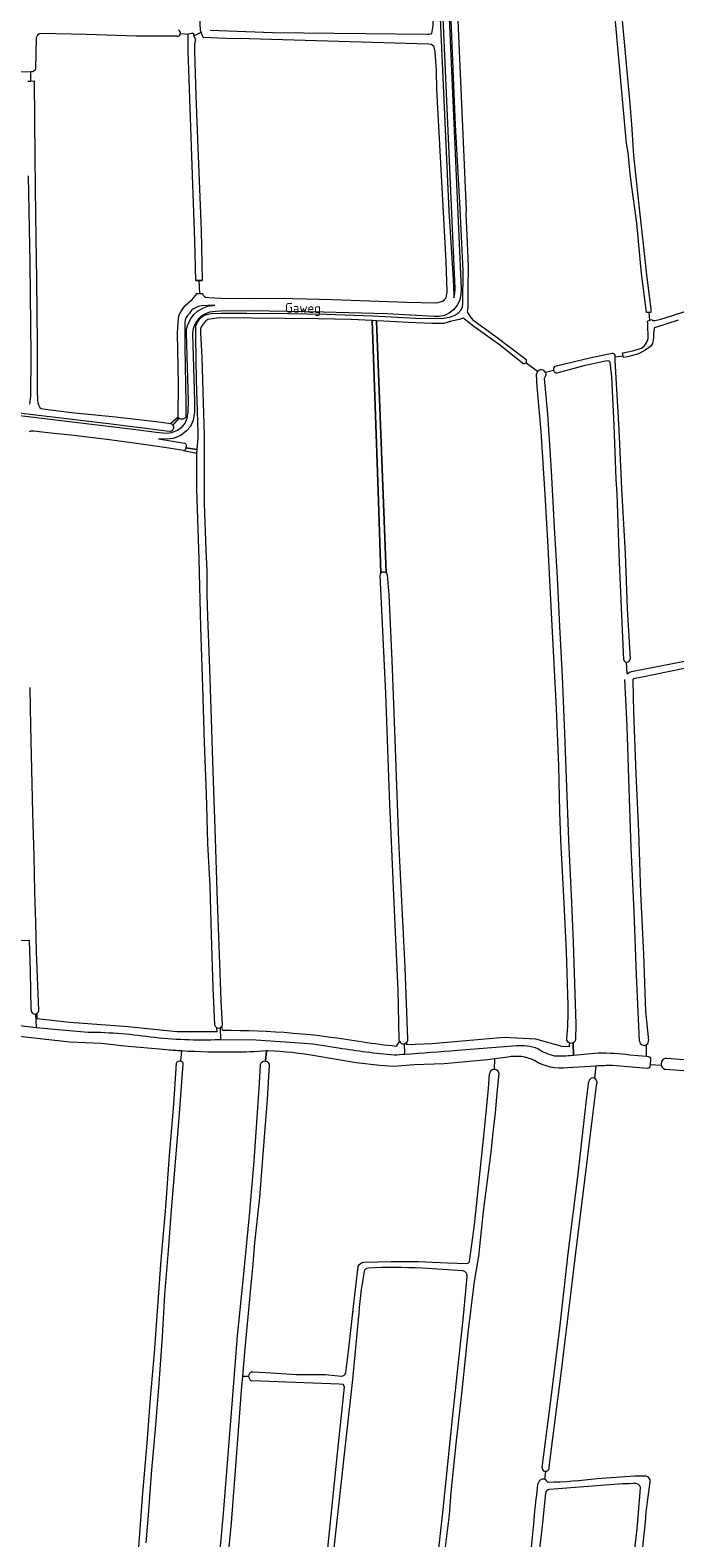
# Model space of a CAD drawing. Header units: metres. Extents: x 209813 to 223847, y 571801 to 587119.
# Tile 692 of 746: x 220775 to 221077, y 584193 to 584901. Entities that reach past the tile are written whole.
import ezdxf
from ezdxf.enums import TextEntityAlignment as Align

# ---------------------------------------------------------------- set-up
doc = ezdxf.new("R2010")
doc.units = ezdxf.units.M
for name, color, linetype, lineweight in [('B-RO-GK-BESCHOEIING-G', 8, 'GK-BESCHOEIING', 0), ('B-RO-GR-BOUWLAND-GV', 8, 'Continuous', 0), ('B-RO-GR-GRAS-GV', 8, 'Continuous', 0), ('B-RO-OG-TERREIN_CULTUURSCHEIDING-GV', 8, 'Continuous', 0), ('B-RO-OG-TOPOGRAFIE-T18', 8, 'Continuous', 0), ('B-RO-OG-WEG-GV', 8, 'Continuous', 0), ('B-RO-VH-ONVERHARD-GV', 8, 'Continuous', 0)]:
    doc.layers.add(name, color=color, linetype=linetype, lineweight=lineweight)
doc.styles.add('NLCS-ISO-M200-T18', font='txt', dxfattribs={"height": 0.36})
doc.linetypes.add('GK-BESCHOEIING', pattern='A,30,-5,[1,NLCS.shx,S=1,R=0,X=0,Y=0],-5', length=40)

msp = doc.modelspace()

# ---------------------------------------------------------------- linework, layer by layer
at = {"layer": 'B-RO-GK-BESCHOEIING-G', "flags": 128}
for points in [[(220852.897, 584783.388), (220855.782, 584783.388)], [(220853.07, 584777.177), (220853.696, 584777.198)], [(220853.696, 584777.198), (220854.544, 584777.227)], [(220854.544, 584777.227), (220855.356, 584777.255)], [(220855.356, 584777.255), (220856.018, 584777.277)]]:
    msp.add_lwpolyline(points, dxfattribs=at)
at = {"layer": 'B-RO-GR-BOUWLAND-GV', "flags": 128}
for points in [[(220846.801, 584415.629), (220845.988, 584405.183), (220844.749, 584388.334), (220841.469, 584349.206), (220839.875, 584328.185), (220838.168, 584307.464), (220837.136, 584287.861), (220835.487, 584265.716), (220833.798, 584244.306), (220832.128, 584225.305), (220830.508, 584203.917), (220829.49, 584191.019)], [(220885.599, 584417.086), (220885.988, 584421.821)], [(220861.661, 584158.559), (220865.879, 584204.798), (220869.482, 584250.151), (220872.464, 584288.16), (220875.008, 584314.156), (220878.089, 584344.521), (220880.208, 584370.06), (220882.592, 584404.34), (220883.248, 584414.958)]]:
    msp.add_lwpolyline(points, dxfattribs=at)
at = {"layer": 'B-RO-GR-BOUWLAND-GV'}
for points in [[(220845.879, 584417.059, -0.2882268), (220846.801, 584415.629)], [(220870.77, 584421.176, -0.017894), (220846.231, 584421.789)], [(220885.988, 584421.821, -0.0245054), (220870.77, 584421.176)], [(220883.248, 584414.958, -0.502914), (220885.599, 584417.086)]]:
    msp.add_lwpolyline(points, format="xyb", dxfattribs=at)
at = {"layer": 'B-RO-GR-GRAS-GV', "flags": 128}
for points in [[(220845.632, 584899.199), (220849.347, 584898.855), (220850.055, 584899.158), (220850.882, 584899.311), (220851.742, 584899.379), (220851.815, 584898.455), (220851.933, 584898.181), (220855.33, 584899.812), (220854.994, 584900.578), (220854.824, 584907.237), (220853.428, 584936.333), (220850.883, 584980.67), (220848.016, 585043.635), (220844.867, 585104.679), (220842.854, 585149.658), (220841.77, 585163.634)], [(220859.604, 584900.811), (220888.858, 584899.754), (220961.525, 584898.904), (220962.333, 584898.917), (220963.598, 584899.265), (220964.109, 584902.95), (220963.724, 584917.268), (220961.569, 584968.623), (220954.326, 585121.566)], [(220972.706, 584973.362), (220979.599, 584816.235), (220979.442, 584814.582), (220980.158, 584801.204), (220980.636, 584789.593), (220980.487, 584779.8), (220980.438, 584771.033), (220980.309, 584769.391), (220980.162, 584768.716), (220980.189, 584768.355), (220981.801, 584765.993), (220982.705, 584764.827), (220993.476, 584757.073), (221007.623, 584746.404)], [(221049.32, 584748.337), (221049.381, 584747.547), (221053.216, 584748.004), (221052.973, 584749.313), (221053.151, 584749.315), (221057.727, 584750.295), (221060.279, 584751.034), (221061.808, 584751.617), (221063.076, 584752.546), (221063.692, 584753.394), (221064.623, 584754.947), (221064.978, 584756.095), (221064.777, 584763.014), (221064.642, 584764.223), (221065.792, 584764.631), (221065.403, 584768.361), (221064.252, 584768.343), (221061.916, 584786.602), (221059.637, 584810.223), (221057.392, 584827.202), (221056.502, 584833.435), (221055.672, 584843.327), (221054.875, 584847.576), (221045.702, 584948.384)], [(221051.682, 584917.354), (221056.457, 584866.273), (221057.214, 584856.589), (221058.116, 584842.037), (221060.648, 584818.629), (221062.518, 584801.808), (221064.049, 584787.335), (221066.166, 584769.631), (221066.302, 584768.375), (221065.403, 584768.361)], [(220778.07, 584897.109), (220777.746, 584882.615)], [(220843.919, 584897.902), (220824.961, 584898.012), (220801.563, 584898.809), (220779.939, 584899.184)], [(220855.782, 584783.388), (220852.897, 584783.388), (220852.332, 584801.883), (220850.814, 584846.211), (220849.324, 584891.09), (220849.314, 584898.246), (220849.347, 584898.855)], [(220851.933, 584898.181), (220852.423, 584897.051), (220852.669, 584896.269), (220852.504, 584895.697), (220852.216, 584894.185), (220852.189, 584890.883), (220852.912, 584869.889), (220853.86, 584845.659), (220855.354, 584806.721), (220855.782, 584783.388)], [(220854.312, 584783.388), (220854.544, 584777.227), (220856.018, 584777.277), (220856.139, 584776.621), (220856.708, 584775.997), (220857.346, 584775.51), (220858.927, 584775.29), (220867.48, 584774.922), (220880.761, 584774.974), (220898.399, 584774.807), (220916.928, 584774.334), (220934.357, 584773.824), (220951.807, 584773.177), (220965.062, 584772.793), (220966.554, 584772.987), (220968.486, 584773.591), (220969.455, 584774.225), (220970.219, 584775.159), (220970.701, 584777.931), (220970.291, 584792.293), (220965.955, 584872.858), (220965.679, 584881.653), (220965.08, 584890.636), (220964.619, 584892.93), (220963.379, 584894.043), (220961.977, 584894.251), (220877.931, 584896.674), (220867.354, 584896.812), (220856.383, 584897.411), (220855.33, 584899.812)], [(220774.109, 584876.865), (220775.472, 584876.895), (220775.431, 584881.18), (220733.037, 584880.645)], [(220776.052, 584881.187), (220775.431, 584881.18)], [(220775.472, 584876.895), (220777.115, 584876.932), (220777.373, 584841.216), (220777.675, 584813.688), (220778.163, 584783.59), (220778.514, 584753.676), (220778.496, 584731.886), (220778.686, 584726.999), (220778.816, 584726.126), (220779.083, 584725.046), (220779.353, 584724.424), (220779.782, 584723.664), (220780.353, 584723.292), (220781.085, 584723.08), (220794.49, 584721.433), (220815.208, 584719.268), (220834.297, 584717.116), (220841.216, 584716.142)], [(220775.024, 584725.262), (220775.218, 584726.476), (220775.445, 584729.044), (220775.577, 584747.989), (220775.199, 584791.436), (220774.411, 584832.432)], [(221065.792, 584764.631), (221066.844, 584765.004), (221067.084, 584764.565), (221068.063, 584764.556), (221070.897, 584765.16), (221076.441, 584766.831), (221088.962, 584770.988), (221102.444, 584774.788), (221111.908, 584777.708), (221121.129, 584781.255), (221129.021, 584783.312), (221140.396, 584786.216), (221147.062, 584787.742), (221148.715, 584787.837), (221149.137, 584787.704), (221149.426, 584787.079), (221149.43, 584786.81)], [(220844.566, 584719.185), (220844.672, 584734.716), (220844.225, 584758.575), (220844.719, 584765.704), (220845.098, 584767.215), (220845.775, 584768.655), (220847.678, 584771.369), (220851.237, 584774.574), (220852.787, 584776.212), (220853.066, 584776.646), (220853.07, 584777.177), (220854.544, 584777.227)], [(220939.655, 584646.026), (220938.395, 584684.536), (220935.535, 584764.519), (220925.683, 584764.995), (220910.134, 584765.352), (220863.895, 584765.731), (220859.487, 584765.216), (220858.499, 584765.041), (220857.622, 584764.36), (220856.835, 584763.495), (220855.42, 584761.534), (220855.136, 584760.481), (220855.099, 584758.761), (220855.762, 584747.332), (220856.252, 584725.951), (220856.725, 584710.923), (220856.721, 584703.238)], [(220977.765, 584765.501), (220976.494, 584764.986), (220972.814, 584764.288), (220969.112, 584763.126), (220963.607, 584763.194), (220952.623, 584763.559), (220941.091, 584764.25), (220937.603, 584764.419), (220942.118, 584646.127)], [(221006.083, 584744.544), (220995.195, 584753.101), (220983.235, 584761.795), (220978.766, 584765.354)], [(221079.037, 584764.751), (221067.977, 584761.106), (221067.773, 584760.753), (221067.552, 584758.442), (221067.444, 584756.436), (221066.972, 584753.772), (221066.063, 584752.313), (221063.573, 584750.572), (221060.522, 584748.893), (221055.949, 584747.703), (221054.487, 584747.308), (221053.371, 584747.174), (221053.216, 584748.004)], [(221021.183, 584743.066), (221037.654, 584747.032), (221047.881, 584749.198)], [(221013.041, 584740.58), (221007.609, 584744.642)], [(221020.614, 584741.135), (221016.778, 584740.202)], [(221050.406, 584683.195), (221049.993, 584690.159), (221049.089, 584715.293), (221047.896, 584738.045), (221047.157, 584745.049), (221046.589, 584745.646), (221044.936, 584745.504), (221034.803, 584743.32), (221022.132, 584739.909)], [(221049.381, 584747.547), (221049.415, 584747.11), (221049.313, 584745.805), (221051.263, 584713.393), (221052.443, 584685.513), (221054.174, 584655.194), (221055.205, 584629.363), (221056.502, 584605.671)], [(221027.493, 584443.084), (221026.699, 584468.399), (221025.522, 584491.145), (221023.963, 584520.753), (221023.54, 584534.068), (221023.106, 584555.647), (221021.924, 584582.535), (221020.323, 584615.47), (221019.054, 584639.404), (221018.027, 584658.294), (221016.753, 584682.919), (221014.86, 584712.406), (221012.979, 584733.354), (221012.623, 584739.389)], [(221016.283, 584737.269), (221017.762, 584720.538), (221019.533, 584694.051), (221020.922, 584667.449), (221022.236, 584644.012), (221023.33, 584620.94), (221024.645, 584597.449), (221025.798, 584570.786), (221026.742, 584545.547), (221027.629, 584520.716), (221028.812, 584494.962), (221029.882, 584472.809), (221030.675, 584448.56), (221031.076, 584434.301), (221030.835, 584426.997), (221030.701, 584426.498)], [(221016.715, 584740.343), (221016.778, 584740.202)], [(220847.024, 584703.581), (220838.166, 584704.927), (220826.184, 584706.7), (220812.46, 584708.624), (220795.617, 584710.597), (220783.447, 584711.775), (220777.031, 584712.561), (220775.38, 584712.621), (220774.689, 584712.328)], [(220844.566, 584719.185), (220841.216, 584716.142)], [(220842.147, 584715.327), (220845.025, 584718.689)], [(220847.024, 584703.581), (220853.384, 584702.334)], [(220853.384, 584702.334), (220853.508, 584704.005), (220848.222, 584704.827), (220848.164, 584704.426)], [(220856.956, 584566.527), (220856.08, 584592.693), (220855.177, 584620.683), (220854.466, 584652.549), (220853.398, 584685.287), (220853.384, 584702.334)], [(220856.721, 584703.238), (220856.718, 584698.812), (220856.85, 584678.557), (220857.568, 584656.989), (220858.015, 584647.054), (220857.993, 584635.952), (220858.389, 584625.558), (220859.268, 584601.26), (220861.039, 584548.581), (220861.872, 584521.416), (220862.771, 584496.75), (220863.64, 584471.305), (220864.553, 584445.539), (220865.202, 584434.121)], [(221053.616, 584605.371), (221052.546, 584629.886), (221051.555, 584651.141), (221050.406, 584683.195)], [(220948.229, 584427.18), (220947.707, 584450.387), (220945.829, 584491.241), (220943.671, 584541.568), (220941.964, 584589.621), (220939.336, 584644.959)], [(220942.522, 584645.134), (220943.299, 584635.802), (220944.731, 584605.243), (220946.129, 584567.878), (220947.85, 584520.416), (220950.88, 584460.991), (220952.167, 584427.368)], [(221057.975, 584599.945), (221089.187, 584606.153), (221119.208, 584611.936), (221147.215, 584617.064), (221157.735, 584619.23), (221164.336, 584620.027)], [(221163.244, 584615.842), (221156.301, 584615.135), (221138.103, 584611.67), (221118.148, 584608.112), (221100.575, 584604.728), (221080.502, 584600.907), (221062.209, 584597.138), (221058.163, 584596.371)], [(221055.166, 584598.691), (221054.895, 584604.163)], [(220775.037, 584592.316), (220775.393, 584574.169), (220776.299, 584533.585), (220776.958, 584513.188), (220777.233, 584496.327), (220777.713, 584482.17), (220778.059, 584468.359), (220778.203, 584464.302), (220779.14, 584440.809)], [(221060.977, 584426.408), (221059.493, 584457.572), (221058.399, 584487.265), (221057.085, 584517.13), (221055.907, 584549.664), (221055.09, 584574.113), (221054.005, 584596.111)], [(221057.742, 584595.778), (221058.143, 584580.817), (221059.165, 584551.755), (221060.505, 584524.793), (221061.46, 584496.068), (221062.833, 584467.283), (221063.798, 584440.357), (221065.106, 584426.689)], [(220861.842, 584434.121), (220860.942, 584451.412), (220860.293, 584476.17), (220859.642, 584499.053), (220858.506, 584519.205), (220857.801, 584542.421), (220856.956, 584566.527)], [(220778.33, 584439.407), (220778.387, 584437.011), (220793.71, 584435.358), (220821.201, 584433.255), (220844.035, 584431.002), (220862.813, 584430.852), (220862.751, 584432.727)], [(220839.284, 584422.283), (220819.602, 584424.096), (220808.44, 584425.264), (220793.831, 584425.997), (220768.665, 584428.725), (220753.199, 584430.276)], [(221029.759, 584425.583), (221029.939, 584419.811), (221041.481, 584420.863)], [(221056.431, 584419.98), (221064.248, 584419.316), (221064.266, 584424.815)], [(220790.354, 584166.33), (220808.646, 584165.804), (220824.645, 584164.89), (220826.31, 584191.161), (220827.879, 584212.354), (220830.091, 584237.768), (220831.657, 584258.936), (220833.413, 584280.228), (220834.969, 584299.639), (220836.686, 584323.677), (220838.733, 584348.483), (220840.574, 584372.824), (220842.556, 584396.771), (220843.847, 584416.06)], [(220845.879, 584417.059), (220846.231, 584421.789)], [(220886.674, 584421.885), (220885.988, 584421.821), (220885.599, 584417.086)], [(220945.494, 584414.468), (220939.142, 584414.926), (220928.066, 584416.255), (220909.582, 584419.393)], [(220992.914, 584418.033), (220989.586, 584417.589), (220969.345, 584415.7), (220955.275, 584415.363), (220945.691, 584414.471)], [(220999.227, 584418.879), (220992.914, 584418.033), (220992.708, 584413.15)], [(221064.248, 584419.316), (221065.002, 584419.252)], [(221071.146, 584415.001), (221065.891, 584415.351), (221065.842, 584414.731)], [(221066.096, 584417.962), (221065.891, 584415.351)], [(221073.61, 584418.411), (221106.424, 584415.925), (221118.532, 584414.892), (221145.335, 584412.087)], [(220887.263, 584415.175), (220886.33, 584398.958), (220884.371, 584375.463), (220882.789, 584353.088), (220880.458, 584331.707), (220879.537, 584321.916), (220875.871, 584282.217), (220874.73, 584269.192), (220877.626, 584269.183)], [(220994.959, 584411.144), (220994.087, 584401.923), (220993.172, 584392.706), (220992.214, 584383.493), (220991.213, 584374.285), (220987.688, 584346.511), (220985.434, 584325.539), (220983.322, 584313.592), (220980.487, 584289.508), (220977.672, 584262.281), (220974.831, 584237.394), (220972.375, 584214.798), (220971.6, 584204.184), (220969.164, 584184.088)], [(220981.214, 584323.048), (220983.48, 584340.24), (220985.914, 584362.608), (220988.033, 584383.343), (220990.08, 584404.255), (220990.621, 584410.963)], [(221040.393, 584414.695), (221027.15, 584413.841)], [(221040.393, 584414.695), (221039.876, 584408.993)], [(221064.544, 584413.63), (221048.335, 584415.013)], [(221142.968, 584406.54), (221130.41, 584407.662), (221114.443, 584409.57), (221094.027, 584411.482), (221073.184, 584413.049)], [(221015.235, 584226.405), (221018.835, 584254.194), (221023.329, 584290.358), (221027.53, 584326.796), (221031.93, 584362.695), (221036.064, 584398.855), (221037.213, 584407.438)], [(221040.876, 584407.629), (221040.894, 584407.453), (221040.883, 584407.254), (221040.495, 584404.379), (221035.119, 584361.208), (221030.821, 584325.877), (221027.281, 584297.318), (221023.827, 584269.179), (221020.155, 584240.059), (221018.205, 584225.318)], [(220926.77, 584301.888), (220929.06, 584320.649)], [(220931.716, 584322.624), (220944.416, 584323.083), (220957.132, 584322.968), (220970.908, 584322.362), (220980.015, 584322.055)], [(220978.107, 584318.677), (220959.008, 584319.857)], [(220948.507, 584023.341), (220947.229, 584024.306), (220947.127, 584025.88), (220947.788, 584033.566), (220950.154, 584053.416), (220952.164, 584068.987), (220956.719, 584106.263), (220960.494, 584134.29), (220963.271, 584156.778), (220965.973, 584181.334), (220968.838, 584206.631), (220970.991, 584228.109), (220973.274, 584249.306), (220975.392, 584269.757), (220978.253, 584295.856), (220980.18, 584315.883)], [(220929.043, 584295.718), (220926.304, 584267.695), (220923.187, 584239.57), (220917.503, 584187.251), (220914.688, 584156.957), (220908.524, 584097.154), (220905.497, 584069.942), (220903.452, 584048.672), (220901.854, 584033.664)], [(220923.213, 584270.958), (220924.599, 584282.146), (220926.77, 584301.888)], [(220874.73, 584269.192), (220874.141, 584262.471), (220872.161, 584235.229), (220869.379, 584200.405), (220866.326, 584168.526)], [(220904.508, 584091.159), (220911.068, 584147.906), (220914.838, 584188.506), (220919.521, 584234.504), (220922.577, 584264.27), (220921.942, 584265.222), (220920.16, 584265.442), (220879.086, 584266.957)], [(220879.187, 584271.23), (220879.636, 584271.302), (220885.676, 584270.861), (220900.103, 584270.057), (220913.696, 584269.977), (220921.02, 584269.215)], [(221016.564, 584220.756), (221016.955, 584224.565)], [(221052.916, 584218.607), (221018.705, 584215.974)], [(221040.992, 584221.143), (221058.646, 584222.486), (221063.526, 584222.479)], [(221065.831, 584219.672), (221065.818, 584219.565)], [(221016.871, 584214.196), (221015.201, 584199.029), (221013.737, 584185.382), (221011.898, 584168.483), (221009.634, 584145.946), (221007.244, 584124.042), (221004.691, 584103.752), (221002.787, 584089.343), (221001.805, 584081.233), (221005.104, 584081.058), (221005.591, 584081.229), (221006.872, 584081.295), (221017.422, 584080.317), (221033.283, 584079.539), (221043.073, 584079.412), (221045.146, 584079.537), (221046.488, 584083.171), (221047.732, 584094.54), (221052.157, 584137.594)], [(221054.892, 584155.901), (221057.012, 584173.456), (221059.798, 584197.629), (221061.333, 584216.616)], [(221008.323, 584170.149), (221011.593, 584201.556)], [(221063.537, 584200.728), (221061.629, 584183.2), (221058.372, 584155.408)]]:
    msp.add_lwpolyline(points, dxfattribs=at)
at = {"layer": 'B-RO-GR-GRAS-GV'}
for points in [[(220779.939, 584899.184, 0.3428978), (220778.07, 584897.109)], [(220777.746, 584882.615, -0.3182057), (220776.052, 584881.187)], [(220978.766, 584765.354, 0.2667031), (220977.765, 584765.501)], [(221047.881, 584749.198, -0.4015128), (221049.32, 584748.337)], [(221016.418, 584737.692, 0.1696479), (221016.283, 584737.269)], [(221016.778, 584740.202, -0.2710549), (221016.418, 584737.692)], [(220841.216, 584716.142, -0.1626246), (220842.147, 584715.327)], [(220845.025, 584718.689, -0.0848925), (220844.566, 584719.185)], [(220848.164, 584704.426, -0.4157929), (220847.024, 584703.581)], [(220939.336, 584644.959, -0.1801872), (220939.655, 584646.026)], [(220942.118, 584646.127, -0.1731949), (220942.522, 584645.134)], [(221055.166, 584598.691, -0.1922302), (221057.975, 584599.945)], [(221058.163, 584596.371, 0.350058), (221057.742, 584595.778)], [(220779.14, 584440.809, -0.2420955), (220778.33, 584439.407)], [(221026.775, 584427.464, 0.0289526), (221027.493, 584443.084)], [(220862.751, 584432.727, -0.2648107), (220861.842, 584434.121)], [(220865.202, 584434.121, -0.0953853), (220865.041, 584433.498)], [(220865.302, 584431.498, -0.0441041), (220931.365, 584426.028)], [(220931.365, 584426.028, 0.0089081), (220946.809, 584424.08)], [(220948.361, 584426.397, -0.1016515), (220948.229, 584427.18)], [(220952.167, 584427.368, -0.1917023), (220951.805, 584425.947)], [(221027.958, 584425.572, -0.290818), (221026.775, 584427.464)], [(221030.701, 584426.498, -0.1611009), (221029.759, 584425.583)], [(220846.231, 584421.789, -0.0049409), (220839.284, 584422.283)], [(220843.847, 584416.06, -0.460189), (220845.879, 584417.059)], [(220885.599, 584417.086, -0.3695053), (220887.263, 584415.175)], [(220909.582, 584419.393, 0.0326647), (220886.674, 584421.885)], [(221011.689, 584417.256, 0.1694265), (220999.227, 584418.879)], [(221027.15, 584413.841, -0.1709901), (221011.689, 584417.256)], [(221041.481, 584420.863, -0.0415279), (221056.431, 584419.98)], [(221065.002, 584419.252, -0.4125853), (221066.096, 584417.962)], [(221073.3, 584418.394, -0.0621805), (221073.61, 584418.411)], [(220945.691, 584414.471, -0.045319), (220945.494, 584414.468)], [(220994.922, 584411.551, -0.0917218), (220994.959, 584411.144)], [(221048.335, 584415.013, 0.0045155), (221040.393, 584414.695)], [(221065.842, 584414.731, -0.4163209), (221064.544, 584413.63)], [(221073.184, 584413.049, -0.0674478), (221072.866, 584413.117)], [(220931.802, 584318.249, 0.0274029), (220929.043, 584295.718)], [(220929.06, 584320.649, -0.3760884), (220931.716, 584322.624)], [(220933.676, 584319.895, 0.3500774), (220931.802, 584318.249)], [(220959.008, 584319.857, 0.0243957), (220933.676, 584319.895)], [(220980.18, 584315.883, 0.3335469), (220978.107, 584318.677)], [(220980.015, 584322.055, 0.3014374), (220981.214, 584323.048)], [(220921.02, 584269.215, 0.4088301), (220923.213, 584270.958)], [(221011.593, 584201.556, -0.0222538), (221013.475, 584219.072)], [(221013.475, 584219.072, -0.0266678), (221013.504, 584219.21)], [(221017.658, 584219.852, -0.0387381), (221017.755, 584219.668)], [(221017.755, 584219.668, 0.2649859), (221017.99, 584219.492)], [(221017.99, 584219.492, 0.0245614), (221040.992, 584221.143)], [(221059.367, 584218.777, 0.0201747), (221052.916, 584218.607)], [(221061.333, 584216.616, 0.4338856), (221059.367, 584218.777)], [(221063.526, 584222.479, -0.0613466), (221063.841, 584222.44)], [(221065.818, 584219.565, 0.0202316), (221063.537, 584200.728)], [(221063.841, 584222.44, -0.366159), (221065.831, 584219.672)], [(221018.705, 584215.974, 0.3610354), (221016.871, 584214.196)]]:
    msp.add_lwpolyline(points, format="xyb", dxfattribs=at)
for centre, radius, start, end in [((220844.128, 584899.406), 1.519, 262.10259, 63.988768), ((221006.786, 584745.532), 1.212, 234.570204, 46.800035), ((221014.803, 584739.295), 2.181, 28.734721, 177.616916), ((221022.313, 584741.684), 1.785, 129.264628, 263.560586), ((221055.051, 584605.609), 1.455, 189.425294, 0.963411), ((221063.046, 584426.488), 2.07, 182.20448, 6.692989), ((221073.799, 584415.697), 2.743, 100.476246, 252.10143), ((220992.813, 584410.963), 2.189, 15.571564, 177.616916), ((221039.055, 584407.343), 1.843, 8.939798, 177.616916), ((220879.888, 584269.076), 2.265, 108.039494, 246.371852), ((221016.836, 584226.178), 1.617, 171.917751, 326.585943), ((221015.719, 584218.619), 2.298, 32.44721, 166.157761)]:
    msp.add_arc(centre, radius, start, end, dxfattribs=at)
at = {"layer": 'B-RO-OG-TERREIN_CULTUURSCHEIDING-GV', "flags": 128}
msp.add_lwpolyline([(220942.118, 584646.127), (220937.603, 584764.419), (220935.535, 584764.519), (220938.395, 584684.536), (220939.655, 584646.026)], dxfattribs=at)
at = {"layer": 'B-RO-OG-TERREIN_CULTUURSCHEIDING-GV'}
msp.add_lwpolyline([(220939.655, 584646.026, -0.4721441), (220942.118, 584646.127)], format="xyb", dxfattribs=at)
at = {"layer": 'B-RO-OG-WEG-GV', "flags": 128}
for points in [[(220848.367, 584705.821), (220848.222, 584704.827), (220853.508, 584704.005), (220853.923, 584709.455), (220853.923, 584712.019), (220853.22, 584736.573), (220852.9, 584756.37), (220852.8, 584760.913), (220852.827, 584761.417), (220853.04, 584762.31), (220853.485, 584763.385), (220854.044, 584764.366), (220854.716, 584765.255), (220855.687, 584766.188), (220856.656, 584766.822), (220857.807, 584767.363), (220860.104, 584767.757), (220864.808, 584767.948), (220876.712, 584767.965), (220896.392, 584767.804), (220914.075, 584767.568), (220935.927, 584766.724), (220955.943, 584765.688), (220967.457, 584765.525), (220969.201, 584765.603), (220971.842, 584766.131), (220974.078, 584766.871), (220975.741, 584767.885), (220977.358, 584769.487), (220977.891, 584770.991), (220978.133, 584772.411), (220978.261, 584788.03), (220976.641, 584819.881), (220974.599, 584856.209), (220969.872, 584969.372)], [(220969.669, 584952.491), (220977.344, 584779.477), (220977.206, 584776.955), (220976.737, 584774.254), (220975.573, 584771.86), (220973.708, 584769.508), (220971.671, 584768.003), (220969.408, 584766.936), (220966.95, 584766.369), (220964.703, 584766.369), (220942.428, 584767.744), (220912.813, 584768.489), (220887.197, 584768.913), (220866.77, 584769.03), (220862.047, 584768.821), (220859.295, 584768.491), (220857.419, 584767.733), (220855.398, 584766.513), (220854.184, 584765.393), (220852.946, 584763.676), (220851.907, 584761.52), (220851.463, 584759.93), (220851.362, 584758.322), (220852.285, 584726.837), (220852.251, 584721.459), (220851.647, 584717.851), (220850.37, 584714.826), (220848.559, 584712.739), (220845.769, 584710.608), (220842.317, 584709.108), (220839.431, 584708.796), (220835.386, 584709.079), (220847.55, 584706.95)], [(220967.017, 584916.872), (220971.478, 584815.86), (220973.577, 584783.978), (220973.861, 584776.551), (220973.931, 584775.16), (220974.3, 584777.286), (220974.421, 584779.492), (220966.753, 584952.356)], [(220765.223, 584720.579), (220823.481, 584713.491), (220835.667, 584711.986), (220839.376, 584711.727), (220841.562, 584711.962), (220844.279, 584713.144), (220846.55, 584714.878), (220847.861, 584716.389), (220848.824, 584718.671), (220849.333, 584721.71), (220849.365, 584726.804), (220848.44, 584758.371), (220848.569, 584760.42), (220849.164, 584762.554), (220850.427, 584765.175), (220851.988, 584767.339), (220853.636, 584768.859), (220856.11, 584770.352), (220858.561, 584771.343), (220861.808, 584771.732), (220855.49, 584771.463), (220854.019, 584771.156), (220851.764, 584769.986), (220850.894, 584769.39), (220849.921, 584767.878), (220848.959, 584766.955), (220848.35, 584765.902), (220847.941, 584764.751), (220847.78, 584763.423), (220847.664, 584752.04), (220848.206, 584725.751), (220848.185, 584719.201)], [(220840.816, 584712.481), (220839.184, 584712.622), (220811.91, 584716.08), (220768.66, 584721.186), (220756.31, 584722.847), (220740.985, 584725.335), (220729.621, 584726.919), (220722.248, 584728.447), (220718.336, 584729.672), (220709.837, 584733.87), (220697.865, 584742.409), (220695.009, 584743.763), (220692.812, 584744.4), (220691.62, 584744.548), (220691.583, 584746.033)]]:
    msp.add_lwpolyline(points, dxfattribs=at)
at = {"layer": 'B-RO-OG-WEG-GV'}
for points in [[(220842.147, 584715.327, -0.5205649), (220840.816, 584712.481)], [(220848.185, 584719.201, -0.4398128), (220845.025, 584718.689)], [(220847.55, 584706.95, -0.402902), (220848.367, 584705.821)]]:
    msp.add_lwpolyline(points, format="xyb", dxfattribs=at)
at = {"layer": 'B-RO-VH-ONVERHARD-GV', "flags": 128}
for points in [[(220775.612, 584441.049), (220775.338, 584459.028), (220774.942, 584473.686), (220750.614, 584473.467), (220750.233, 584442.972), (220728.185, 584442.171), (220682.195, 584441.959), (220682.161, 584437.36), (220693.005, 584437.424), (220706.799, 584438.435), (220716.272, 584438.427), (220729.913, 584437.535), (220739.723, 584436.721), (220741.243, 584436.441)], [(220777.76, 584439.169), (220778.009, 584432.861), (220800.43, 584430.696)], [(220753.202, 584436.021), (220772.695, 584433.374), (220778.009, 584432.861)], [(220863.904, 584427.158), (220864.525, 584427.155), (220864.438, 584432.811)], [(220865.302, 584431.498), (220865.041, 584433.498)], [(220864.525, 584427.155), (220881.077, 584427.036), (220903.76, 584425.527)], [(220948.361, 584426.397), (220946.809, 584424.08)], [(220950.825, 584420.302), (220950.785, 584425.22)], [(221027.958, 584425.572), (221027.931, 584423.751), (221024.646, 584423.907), (221012.287, 584427.349), (220997.425, 584428.131), (220963.472, 584425.199), (220951.87, 584424.686), (220951.805, 584425.947)], [(220975.589, 584422.151), (220997.588, 584423.923), (221003.185, 584424.36)], [(221029.584, 584419.779), (221029.939, 584419.811), (221029.759, 584425.583)]]:
    msp.add_lwpolyline(points, dxfattribs=at)
at = {"layer": 'B-RO-VH-ONVERHARD-GV'}
for points in [[(220800.43, 584430.696, -0.0357445), (220831.644, 584428.41)], [(220831.644, 584428.41, 0.0368852), (220863.904, 584427.158)], [(220903.76, 584425.527, -0.020825), (220919.77, 584423.217)], [(220919.77, 584423.217, 0.0158873), (220945.903, 584419.974)], [(221003.185, 584424.36, -0.1075161), (221013.141, 584422.956)], [(221013.141, 584422.956, -0.0585724), (221013.38, 584422.836)], [(221013.38, 584422.836, 0.0820019), (221020.941, 584419.514)], [(221029.759, 584425.583, -0.2270794), (221027.958, 584425.572)], [(220945.903, 584419.974, 0.0007552), (220950.825, 584420.302)], [(220950.825, 584420.302, 0.0034194), (220975.589, 584422.151)], [(221020.941, 584419.514, 0.0302085), (221029.584, 584419.779)]]:
    msp.add_lwpolyline(points, format="xyb", dxfattribs=at)
for centre, radius, start, end in [((220777.373, 584440.894), 1.768, 174.959546, 303.667631), ((220777.373, 584440.894), 1.768, 174.959546, 303.667631), ((220863.521, 584434.226), 1.687, 251.378886, 332.315521), ((220863.521, 584434.226), 1.687, 251.378886, 332.315521), ((220950.205, 584427.111), 1.978, 201.157366, 326.585943), ((220950.205, 584427.111), 1.978, 201.157366, 326.585943)]:
    msp.add_arc(centre, radius, start, end, dxfattribs=at)

# ---------------------------------------------------------------- texts
at = {"layer": 'B-RO-OG-TOPOGRAFIE-T18', "style": 'NLCS-ISO-M200-T18'}
msp.add_text('Gaweg', height=4.5, rotation=358.9, dxfattribs=at).set_placement((220903.124, 584769.718), align=Align.MIDDLE)

doc.saveas('drawing.dxf')
